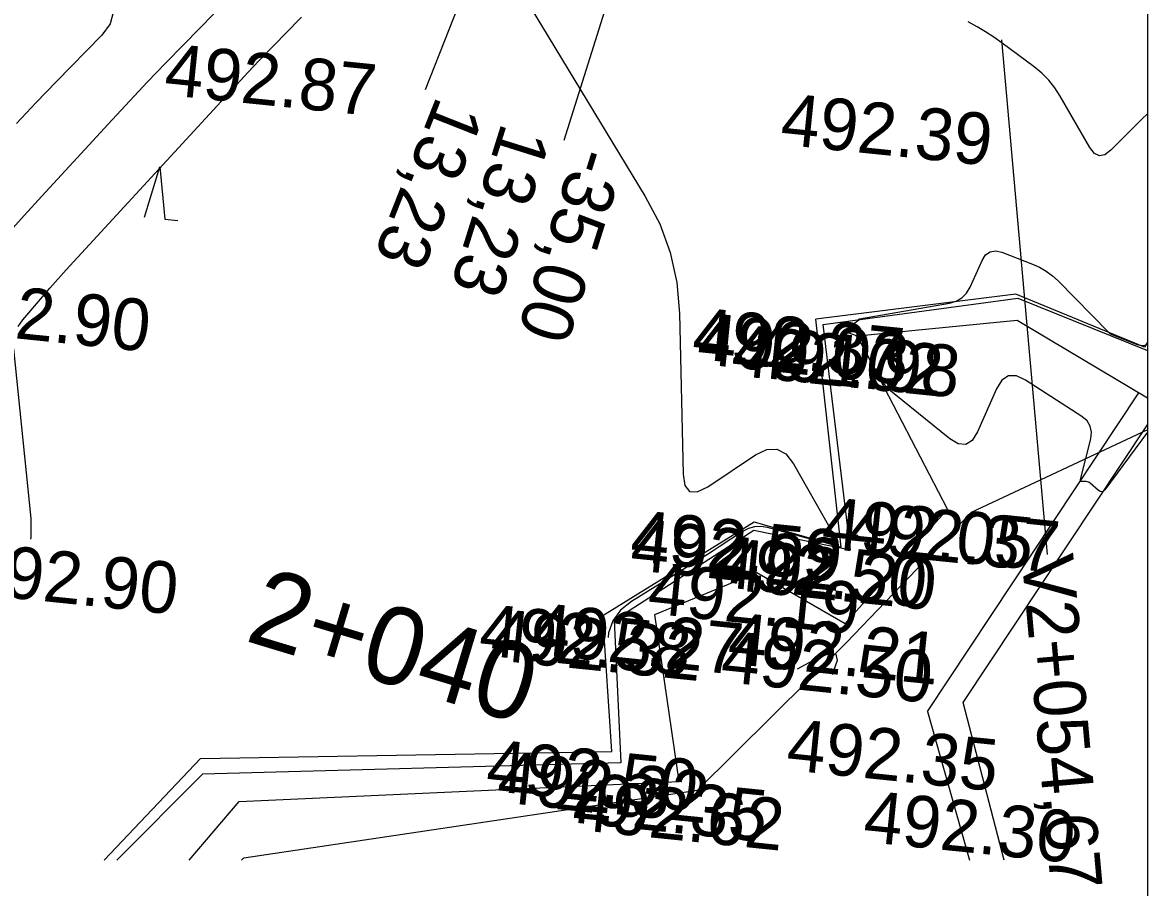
# Model space of a CAD drawing. Extents: x -636600 to -628587, y -1090963 to -1085869.
# Drawn here: x -628840.81 to -628797.27, y -1088643.1 to -1088609.62 of the extents above; entities that cross this region are included whole.
import ezdxf

# ---------------------------------------------------------------- set-up
doc = ezdxf.new("R2010")
doc.units = 0
for name, color, linetype in [('08_LEGENDA_HV', 7, 'Continuous'), ('22', 7, 'Continuous'), ('43', 7, 'Continuous'), ('60', 7, 'Continuous'), ('Ex_Major Contours', 7, 'Continuous'), ('Ex_Minor Contours', 7, 'Continuous'), ('HEKTOMETRY20', 7, 'Continuous'), ('koty_vše', 7, 'Continuous'), ('POLOMERY', 7, 'Continuous'), ('VRCHOLY', 7, 'Continuous')]:
    doc.layers.add(name, color=color, linetype=linetype)

msp = doc.modelspace()

# ---------------------------------------------------------------- linework, layer by layer
at = {"layer": '08_LEGENDA_HV'}
msp.add_line((-628797.268, -1088452.04), (-628797.268, -1088749.04), dxfattribs=at)
at = {"layer": '22'}
for p, q in [((-628802.362, -1088620.133), (-628810.108, -1088621.108)), ((-628797.382, -1088622.186), (-628802.362, -1088620.133)), ((-628809.129, -1088629.933), (-628810.108, -1088621.108)), ((-628797.268, -1088621.997), (-628797.382, -1088622.186)), ((-628797.268, -1088625.382), (-628804.096, -1088628.587)), ((-628808.913, -1088633.624), (-628804.096, -1088628.587)), ((-628818.355, -1088632.58), (-628812.496, -1088628.946)), ((-628812.496, -1088628.946), (-628809.129, -1088629.933)), ((-628817.997, -1088637.834), (-628818.355, -1088632.58)), ((-628814.692, -1088639.337), (-628808.913, -1088633.624)), ((-628837.645, -1088642.041), (-628833.927, -1088638.108)), ((-628833.927, -1088638.108), (-628817.997, -1088637.834)), ((-628832.249, -1088641.958), (-628814.692, -1088639.337)), ((-628832.338, -1088642.041), (-628832.249, -1088641.958))]:
    msp.add_line(p, q, dxfattribs=at)
at = {"layer": '43'}
for p, q in [((-628836.093, -1088617.159), (-628835.492, -1088615.21)), ((-628835.492, -1088615.21), (-628835.297, -1088617.24)), ((-628835.297, -1088617.24), (-628834.8, -1088617.291))]:
    msp.add_line(p, q, dxfattribs=at)
at = {"layer": '60'}
for p, q in [((-628809.828, -1088621.318), (-628802.287, -1088620.291)), ((-628802.287, -1088620.291), (-628797.268, -1088622.324)), ((-628808.494, -1088621.745), (-628802.312, -1088621.15)), ((-628802.312, -1088621.15), (-628797.268, -1088624.153)), ((-628808.768, -1088630.04), (-628809.828, -1088621.318)), ((-628805.007, -1088628.454), (-628808.494, -1088621.745)), ((-628805.785, -1088636.289), (-628797.603, -1088623.953)), ((-628804.399, -1088635.945), (-628797.268, -1088625.195)), ((-628808.968, -1088632.885), (-628805.007, -1088628.454)), ((-628812.501, -1088629.287), (-628817.912, -1088632.766)), ((-628808.768, -1088630.04), (-628812.501, -1088629.287)), ((-628816.34, -1088632.534), (-628812.385, -1088630.908)), ((-628812.385, -1088630.908), (-628808.968, -1088632.885)), ((-628815.391, -1088638.994), (-628816.34, -1088632.534)), ((-628817.912, -1088632.766), (-628817.659, -1088638.27)), ((-628802.815, -1088642.041), (-628804.399, -1088635.945)), ((-628805.785, -1088636.289), (-628804.154, -1088642.041)), ((-628817.659, -1088638.27), (-628833.839, -1088638.72)), ((-628833.839, -1088638.72), (-628837.156, -1088642.041)), ((-628832.428, -1088639.768), (-628815.391, -1088638.994)), ((-628834.357, -1088642.041), (-628832.428, -1088639.768))]:
    msp.add_line(p, q, dxfattribs=at)
at = {"layer": 'Ex_Major Contours'}
for points in [[(-628821.199, -1088608.949), (-628816.706, -1088616.354), (-628816.148, -1088617.421), (-628815.742, -1088618.531), (-628815.487, -1088619.686), (-628815.383, -1088620.884), (-628815.239, -1088627.099), (-628815.17, -1088627.546), (-628814.989, -1088627.778), (-628814.696, -1088627.793), (-628814.29, -1088627.592), (-628812.443, -1088626.357), (-628812.004, -1088626.147), (-628811.612, -1088626.135), (-628811.267, -1088626.321), (-628810.969, -1088626.705), (-628809.561, -1088629.176), (-628809.424, -1088629.493), (-628809.447, -1088629.687), (-628809.63, -1088629.759), (-628809.971, -1088629.707), (-628811.975, -1088629.169), (-628812.232, -1088629.126), (-628812.48, -1088629.139), (-628812.718, -1088629.205), (-628812.948, -1088629.327), (-628813.85, -1088629.922), (-628814.076, -1088630.07), (-628814.304, -1088630.216), (-628814.532, -1088630.36), (-628814.761, -1088630.503), (-628817.239, -1088632.033), (-628817.665, -1088632.369), (-628817.962, -1088632.774), (-628818.13, -1088633.246), (-628818.143, -1088633.428)], [(-628810.821, -1088634.641), (-628810.048, -1088634.229), (-628809.584, -1088634.038), (-628809.329, -1088634.068), (-628809.281, -1088634.321), (-628809.442, -1088634.796), (-628809.473, -1088634.864)]]:
    msp.add_lwpolyline(points, dxfattribs=at)
at = {"layer": 'Ex_Minor Contours'}
for points in [[(-628850.473, -1088594.254), (-628837.707, -1088608.345), (-628837.404, -1088608.792), (-628837.308, -1088609.236), (-628837.42, -1088609.676), (-628837.741, -1088610.112), (-628839.509, -1088611.921), (-628839.897, -1088612.32), (-628840.281, -1088612.723), (-628840.663, -1088613.128), (-628841.042, -1088613.535)], [(-628841.413, -1088617.841), (-628840.743, -1088617.092), (-628840.065, -1088616.349), (-628837.341, -1088613.392), (-628836.657, -1088612.655), (-628835.968, -1088611.924), (-628835.273, -1088611.197), (-628834.573, -1088610.476), (-628830.451, -1088606.261), (-628830.222, -1088605.949), (-628830.142, -1088605.635), (-628830.21, -1088605.317), (-628830.427, -1088604.997), (-628831.592, -1088603.711), (-628831.894, -1088603.402), (-628832.215, -1088603.116), (-628832.556, -1088602.855), (-628832.918, -1088602.619), (-628842.007, -1088597.117)], [(-628840.974, -1088621.383), (-628840.796, -1088621.13), (-628839.966, -1088620.153), (-628839.758, -1088619.91), (-628839.546, -1088619.669), (-628839.333, -1088619.43), (-628839.117, -1088619.193), (-628832.071, -1088611.546), (-628831.869, -1088611.329), (-628831.666, -1088611.113), (-628831.461, -1088610.899), (-628831.255, -1088610.686), (-628830.426, -1088609.838), (-628830.219, -1088609.626), (-628830.012, -1088609.413)], [(-628797.268, -1088613.162), (-628797.486, -1088613.368), (-628797.727, -1088613.606), (-628798.684, -1088614.57), (-628798.914, -1088614.744), (-628799.127, -1088614.784), (-628799.323, -1088614.691), (-628799.501, -1088614.463), (-628800.647, -1088612.473), (-628800.855, -1088612.151), (-628801.092, -1088611.855), (-628801.359, -1088611.585), (-628801.655, -1088611.341), (-628802.898, -1088610.418), (-628803.213, -1088610.194), (-628803.536, -1088609.983), (-628803.867, -1088609.786), (-628804.207, -1088609.602)], [(-628797.268, -1088625.478), (-628798.924, -1088627.708), (-628798.977, -1088627.761), (-628799.034, -1088627.784), (-628799.095, -1088627.775), (-628799.159, -1088627.734), (-628799.49, -1088627.448), (-628799.523, -1088627.425), (-628799.558, -1088627.408), (-628799.596, -1088627.397), (-628799.636, -1088627.394), (-628799.801, -1088627.392), (-628799.836, -1088627.387), (-628799.858, -1088627.372), (-628799.867, -1088627.346), (-628799.863, -1088627.311), (-628799.467, -1088625.736), (-628799.436, -1088625.476), (-628799.483, -1088625.245), (-628799.606, -1088625.045), (-628799.806, -1088624.876), (-628801.984, -1088623.466), (-628802.342, -1088623.302), (-628802.649, -1088623.303), (-628802.907, -1088623.471), (-628803.115, -1088623.805), (-628803.848, -1088625.472), (-628804.053, -1088625.801), (-628804.3, -1088625.954), (-628804.591, -1088625.932), (-628804.924, -1088625.735), (-628807.078, -1088624), (-628807.278, -1088623.822), (-628807.456, -1088623.627), (-628807.613, -1088623.415), (-628807.749, -1088623.185), (-628808.435, -1088621.878), (-628808.472, -1088621.821), (-628808.517, -1088621.774), (-628808.57, -1088621.737), (-628808.632, -1088621.71), (-628808.896, -1088621.619), (-628808.947, -1088621.594), (-628808.967, -1088621.564), (-628808.957, -1088621.53), (-628808.916, -1088621.49), (-628808.441, -1088621.133), (-628808.438, -1088621.13), (-628808.435, -1088621.127), (-628808.433, -1088621.124), (-628808.432, -1088621.12), (-628808.427, -1088621.103), (-628808.425, -1088621.099), (-628808.423, -1088621.097), (-628808.42, -1088621.095), (-628808.416, -1088621.093), (-628804.931, -1088620.484), (-628804.672, -1088620.408), (-628804.453, -1088620.281), (-628804.275, -1088620.101), (-628804.137, -1088619.868), (-628803.669, -1088618.833), (-628803.533, -1088618.619), (-628803.361, -1088618.495), (-628803.151, -1088618.462), (-628802.904, -1088618.519), (-628801.725, -1088618.973), (-628801.448, -1088619.096), (-628801.19, -1088619.247), (-628800.949, -1088619.424), (-628800.726, -1088619.628), (-628798.779, -1088621.603), (-628798.774, -1088621.608), (-628798.768, -1088621.615), (-628798.763, -1088621.621), (-628798.758, -1088621.627), (-628798.737, -1088621.653), (-628798.732, -1088621.659), (-628798.726, -1088621.665), (-628798.719, -1088621.669), (-628798.711, -1088621.672), (-628797.668, -1088622.089), (-628797.502, -1088622.13), (-628797.355, -1088622.113), (-628797.268, -1088622.061)], [(-628840.486, -1088629.619), (-628840.472, -1088629.559), (-628840.47, -1088628.821), (-628841.146, -1088622.256)]]:
    msp.add_lwpolyline(points, dxfattribs=at)
at = {"layer": 'POLOMERY'}
for points in [[(-628821.557, -1088602.933), (-628825.228, -1088612.234)], [(-628816.865, -1088604.657), (-628819.863, -1088614.197)]]:
    msp.add_lwpolyline(points, dxfattribs=at)
at = {"layer": 'VRCHOLY'}
msp.add_lwpolyline([(-628802.913, -1088610.292), (-628801.147, -1088630.214)], dxfattribs=at)

# ---------------------------------------------------------------- texts
at = {"layer": 'HEKTOMETRY20'}
msp.add_text('2+040', height=3, rotation=343.1631, dxfattribs=at).set_placement((-628832.25, -1088633.537))
at = {"layer": 'koty_vše'}
for s, p in [('492.87', (-628835.369, -1088612.418)), ('492.39', (-628811.519, -1088614.34)), ('492.90', (-628844.105, -1088621.539)), ('492.37', (-628814.94, -1088622.625)), ('492.03', (-628814.746, -1088622.826)), ('492.02', (-628813.425, -1088623.273)), ('491.98', (-628812.77, -1088623.319)), ('492.05', (-628809.926, -1088629.962)), ('492.37', (-628808.928, -1088630.104)), ('492.59', (-628817.336, -1088630.463)), ('492.22', (-628817.333, -1088630.805)), ('492.90', (-628843.032, -1088631.71)), ('492.50', (-628814.047, -1088631.441)), ('492.20', (-628813.686, -1088631.549)), ('492.19', (-628816.661, -1088632.482)), ('492.58', (-628823.188, -1088634.097)), ('492.32', (-628822.744, -1088634.283)), ('492.27', (-628821.172, -1088634.052)), ('492.21', (-628813.565, -1088634.426)), ('492.50', (-628813.831, -1088635.133)), ('492.35', (-628811.288, -1088638.548)), ('492.50', (-628822.915, -1088639.342)), ('492.32', (-628822.492, -1088639.787)), ('492.35', (-628820.223, -1088640.511)), ('492.62', (-628819.579, -1088640.848)), ('492.30', (-628808.311, -1088641.325))]:
    msp.add_text(s, height=2, rotation=354.1727, dxfattribs=at).set_placement(p)
at = {"layer": 'POLOMERY'}
for s, rotation, p in [('13,23', 248.4597, (-628824.763, -1088612.418)), ('13,23', 252.5523, (-628822.248, -1088613.447)), ('-35,00', 252.5523, (-628819.386, -1088614.347))]:
    msp.add_text(s, height=2, rotation=rotation, dxfattribs=at).set_placement(p)
at = {"layer": 'VRCHOLY'}
msp.add_text('V2+054,67', height=2, rotation=275.0637, dxfattribs=at).set_placement((-628802.143, -1088630.302))

doc.saveas('drawing.dxf')
